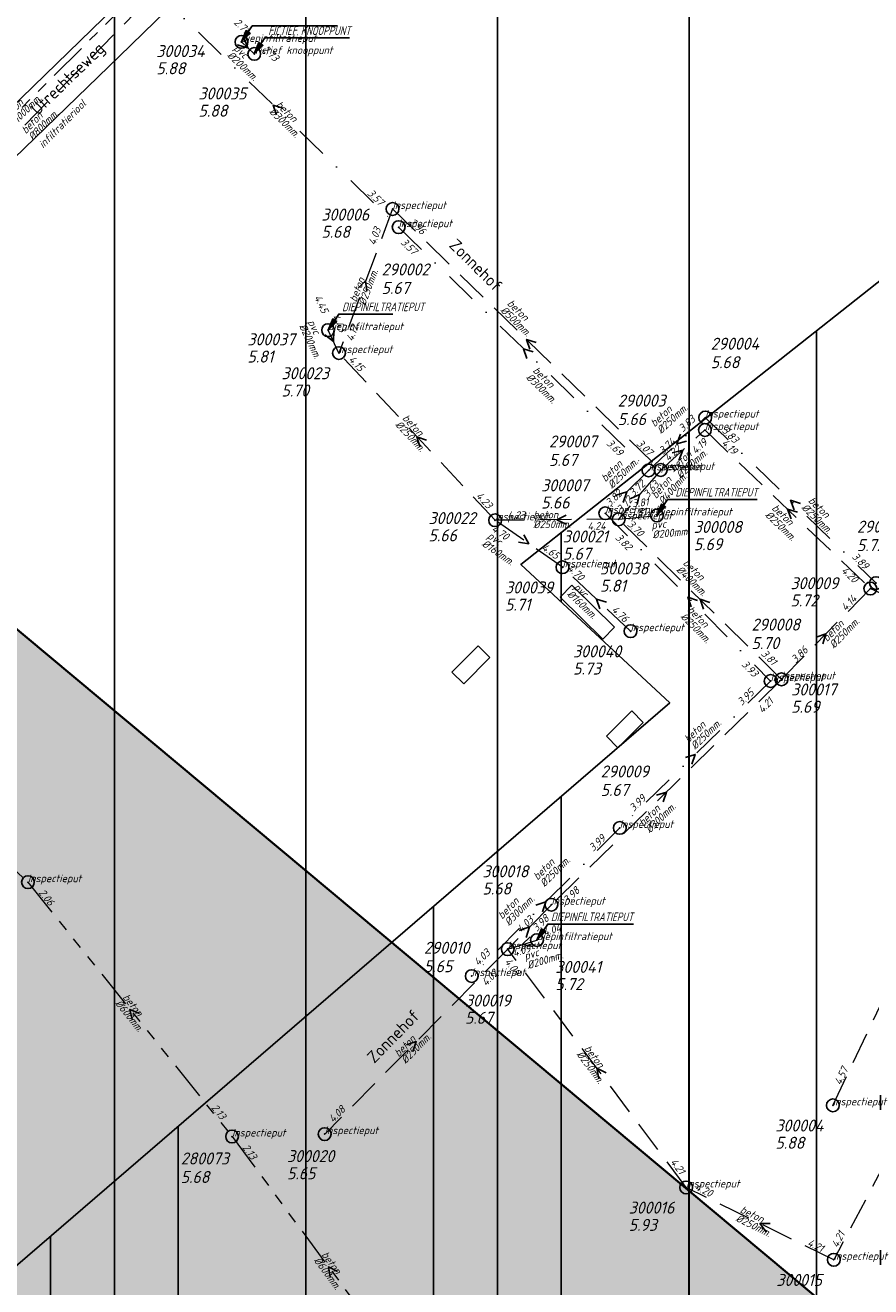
# Model space of a CAD drawing. Extents: x 148869 to 161638, y 453607 to 469810.
# Tile 372 of 656: x 154694 to 154827, y 462526 to 462724. Entities that reach past the tile are written whole.
import ezdxf
from ezdxf.enums import TextEntityAlignment as Align

# ---------------------------------------------------------------- set-up
doc = ezdxf.new("R2010")
doc.units = 0
doc.header["$PDMODE"] = 32
doc.header["$PDSIZE"] = 2
for name, pattern in [('RI-GWA', [18.45, 6, -1.8, 1.75, -1.8, 1.75, -1.8, 1.75, -1.8]), ('RI-HWA', [7.4, 5, -2.4]), ('RI-VWA', [11, 5, -3, 0, -3])]:
    doc.linetypes.add(name, pattern=pattern)
doc.layers.get('0').update_dxf_attribs({"linetype": 'CONTINUOUS'})
doc.layers.get('DEFPOINTS').update_dxf_attribs({"linetype": 'CONTINUOUS'})
for name, color, linetype in [('2021', 41, 'CONTINUOUS'), ('2021 hatch', 41, 'CONTINUOUS'), ('2022', 10, 'CONTINUOUS'), ('2022 hatch', 10, 'CONTINUOUS'), ('2024 hatch', 160, 'CONTINUOUS'), ('B-OI-AANPIJLING', 1, 'CONTINUOUS')]:
    doc.layers.add(name, color=color, linetype=linetype)
for name, color, linetype, lineweight in [('B-OI-RI-BIJZONDERDERHEDEN-T18', 134, 'CONTINUOUS', 18), ('B-OI-RI-GWA-MATERIAAL-T18', 10, 'CONTINUOUS', 18), ('B-OI-RI-GWA-PUTDEKSELHOOGTE-T25', 10, 'CONTINUOUS', 25), ('B-OI-RI-GWA_BOB-T18', 10, 'CONTINUOUS', 18), ('B-OI-RI-GWA_DIAMETER-T18', 10, 'CONTINUOUS', 18), ('B-OI-RI-GWA_PUTNUMMER-T18', 10, 'CONTINUOUS', 18), ('B-OI-RI-GWA_RIOOLPUT-S', 10, 'CONTINUOUS', 25), ('B-OI-RI-GWA_TRANSPORTLEIDING-G', 10, 'RI-GWA', 18), ('B-OI-RI-HWA-BOB-T18', 150, 'CONTINUOUS', 18), ('B-OI-RI-HWA-MATERIAAL-T18', 150, 'CONTINUOUS', 18), ('B-OI-RI-HWA-PUTDEKSELHOOGTE-T25', 150, 'CONTINUOUS', 25), ('B-OI-RI-HWA-PUTNUMMER-T25', 150, 'CONTINUOUS', 25), ('B-OI-RI-HWA_DIAMETER-T18', 150, 'CONTINUOUS', 18), ('B-OI-RI-HWA_IT TRANSPORTLEIDING-G', 134, 'RI-HWA', 18), ('B-OI-RI-HWA_RIOOLPUT-S', 150, 'CONTINUOUS', 25), ('B-OI-RI-HWA_TRANSPORTLEIDING-G', 150, 'RI-HWA', 18), ('B-OI-RI-STRENGTYPE-T18', 31, 'CONTINUOUS', 18), ('B-OI-RI-STROOMRICHTING-S', 252, 'CONTINUOUS', 25), ('B-OI-RI-VWA-BOB-T18', 34, 'CONTINUOUS', 18), ('B-OI-RI-VWA-DIAMETER-T18', 34, 'CONTINUOUS', 18), ('B-OI-RI-VWA-MATERIAAL-T18', 34, 'CONTINUOUS', 18), ('B-OI-RI-VWA_PUTDEKSELHOOGTE-T25', 34, 'CONTINUOUS', 25), ('B-OI-RI-VWA_PUTNUMMER-T25', 34, 'CONTINUOUS', 25), ('B-OI-RI-VWA_RIOOLPUT-S', 34, 'CONTINUOUS', 25), ('B-OI-RI-VWA_TRANSPORTLEIDING-G', 34, 'RI-VWA', 18), ('B-RO-OG-TOPOGRAFIE-T18', 2, 'CONTINUOUS', 18), ('B-RO-VH-VERHARDING_ASFALT-GV', 251, 'CONTINUOUS', 18), ('B-RO-VH-VERHARDING_HALFVERHARDING_GRIND-GV', 251, 'CONTINUOUS', 18), ('N-OI-KG-BEHEERGRENS-G-2021', 221, 'XX-WERKGRENS', 35)]:
    doc.layers.add(name, color=color, linetype=linetype, lineweight=lineweight)
doc.styles.add('NLCS-ISO-M200-T18', font='NLCS-ISO.ttf', dxfattribs={"height": 0.36})
doc.styles.add('NLCS-ISO-M500-T18_CURSIEF', font='NLCS-ISO.ttf', dxfattribs={"oblique": 15, "height": 0.9})
doc.styles.add('NLCS-ISO-M750-T25_CURSIEF', font='NLCS-ISO.ttf', dxfattribs={"oblique": 15, "height": 1.875})
doc.linetypes.add('XX-WERKGRENS', pattern='A,0,[137,NLCS.SHX,S=0.1,R=0,X=-1.1,Y=-1.35],-6', length=6)

# ---------------------------------------------------------------- blocks, each defined once
blk = doc.blocks.new('ACMAP_ANN_TEMPLATE_strengtype')
at = {"color": 0, "linetype": 'ByBlock', "style": 'NLCS-ISO-M500-T18_CURSIEF', "oblique": 15}
blk.add_attdef('type', (-0.78, 3.09), '', height=1.2, dxfattribs=at)
blk = doc.blocks.new('ACMAP_ANN_TEMPLATE_vwa-diam')
at = {"color": 0, "linetype": 'ByBlock', "style": 'NLCS-ISO-M500-T18_CURSIEF', "oblique": 15}
blk.add_attdef('vwa-diam', (0.3, -1.3), '', height=1.2, dxfattribs=at)
blk = doc.blocks.new('ACMAP_ANN_TEMPLATE_vwa-materiaal')
at = {"color": 0, "linetype": 'ByBlock', "style": 'NLCS-ISO-M500-T18_CURSIEF', "oblique": 15}
blk.add_attdef('vwa-mat', (0.3, 0.2), '', height=1.2, dxfattribs=at)
blk = doc.blocks.new('ACMAP_ANN_TEMPLATE_vwa-nap-l')
at = {"color": 0, "linetype": 'ByBlock', "style": 'NLCS-ISO-M500-T18_CURSIEF', "oblique": 15}
blk.add_attdef('vwa-nap-l', (3.3, 0.2), '', height=1.2, dxfattribs=at)
blk = doc.blocks.new('ACMAP_ANN_TEMPLATE_vwa-nap-r')
at = {"color": 0, "linetype": 'ByBlock', "style": 'NLCS-ISO-M500-T18_CURSIEF', "oblique": 15}
blk.add_attdef('vwa-nap-r', (-5.6, 0.2), '', height=1.2, dxfattribs=at)
blk = doc.blocks.new('ACMAP_ANN_TEMPLATE_hwa-diam')
at = {"color": 0, "linetype": 'ByBlock', "style": 'NLCS-ISO-M500-T18_CURSIEF', "oblique": 15}
blk.add_attdef('hwa-diam', (-3.7, -1.3), '', height=1.2, dxfattribs=at)
blk = doc.blocks.new('ACMAP_ANN_TEMPLATE_hwa-materiaal')
at = {"color": 0, "linetype": 'ByBlock', "style": 'NLCS-ISO-M500-T18_CURSIEF', "oblique": 15}
blk.add_attdef('hwa-mat', (-3.7, 0.2), '', height=1.2, dxfattribs=at)
blk = doc.blocks.new('ACMAP_ANN_TEMPLATE_hwa-nap-l')
at = {"color": 0, "linetype": 'ByBlock', "style": 'NLCS-ISO-M500-T18_CURSIEF', "oblique": 15}
blk.add_attdef('hwa-nap-l', (3.3, 0.2), '', height=1.2, dxfattribs=at)
blk = doc.blocks.new('ACMAP_ANN_TEMPLATE_hwa-nap-r')
at = {"color": 0, "linetype": 'ByBlock', "style": 'NLCS-ISO-M500-T18_CURSIEF', "oblique": 15}
blk.add_attdef('hwa-nap-r', (-5.6, 0.2), '', height=1.2, dxfattribs=at)
blk = doc.blocks.new('ACMAP_ANN_TEMPLATE_gwa-diam')
at = {"color": 0, "linetype": 'ByBlock', "style": 'NLCS-ISO-M500-T18_CURSIEF', "oblique": 15}
blk.add_attdef('gwa-diam', (-2.2, -1.3), '', height=1.2, dxfattribs=at)
blk = doc.blocks.new('ACMAP_ANN_TEMPLATE_gwa-materiaal')
at = {"color": 0, "linetype": 'ByBlock', "style": 'NLCS-ISO-M500-T18_CURSIEF', "oblique": 15}
blk.add_attdef('gwa-mat', (-2.2, 0.2), '', height=1.2, dxfattribs=at)
blk = doc.blocks.new('ACMAP_ANN_TEMPLATE_gwa-nap-l')
at = {"color": 0, "linetype": 'ByBlock', "style": 'NLCS-ISO-M500-T18_CURSIEF', "oblique": 15}
blk.add_attdef('gwa-nap-l', (2.3, 0.2), '', height=1.2, dxfattribs=at)
blk = doc.blocks.new('ACMAP_ANN_TEMPLATE_gwa-nap-r')
at = {"color": 0, "linetype": 'ByBlock', "style": 'NLCS-ISO-M500-T18_CURSIEF', "oblique": 15}
blk.add_attdef('gwa-nap-r', (-5.6, 0.2), '', height=1.2, dxfattribs=at)
blk = doc.blocks.new('ACMAP_ANN_TEMPLATE_hwa-puth')
at = {"color": 0, "linetype": 'ByBlock', "style": 'NLCS-ISO-M750-T25_CURSIEF', "oblique": 15}
blk.add_attdef('hwa-puth', (-9, -6.8), '', height=1.88, dxfattribs=at)
blk = doc.blocks.new('ACMAP_ANN_TEMPLATE_hwa-putnr')
at = {"color": 0, "linetype": 'ByBlock', "style": 'NLCS-ISO-M750-T25_CURSIEF', "oblique": 15}
blk.add_attdef('hwa-putnr', (-9, -4.1), '', height=1.88, dxfattribs=at)
blk = doc.blocks.new('ACMAP_ANN_TEMPLATE_type knoop')
at = {"layer": 'DEFPOINTS', "style": 'NLCS-ISO-M500-T18_CURSIEF', "oblique": 15}
blk.add_attdef('type_knoop', (0, 0), '', height=1.2, dxfattribs=at)
blk = doc.blocks.new('ACMAP_ANN_TEMPLATE_gwa-puth')
at = {"color": 0, "linetype": 'ByBlock', "style": 'NLCS-ISO-M750-T25_CURSIEF', "oblique": 15}
blk.add_attdef('gwa-puth', (3, -5), '', height=1.88, dxfattribs=at)
blk = doc.blocks.new('ACMAP_ANN_TEMPLATE_gwa-putnr')
at = {"color": 0, "linetype": 'ByBlock', "style": 'NLCS-ISO-M750-T25_CURSIEF', "oblique": 15}
blk.add_attdef('gwa-putnr', (3, -2.1), '', height=1.88, dxfattribs=at)
blk = doc.blocks.new('ACMAP_ANN_TEMPLATE_vwa-puth')
at = {"color": 0, "linetype": 'ByBlock', "style": 'NLCS-ISO-M750-T25_CURSIEF', "oblique": 15}
blk.add_attdef('vwa-puth', (-3, 5), '', height=1.88, dxfattribs=at)
blk = doc.blocks.new('ACMAP_ANN_TEMPLATE_vwa-putnr')
at = {"color": 0, "linetype": 'ByBlock', "style": 'NLCS-ISO-M750-T25_CURSIEF', "oblique": 15}
blk.add_attdef('vaw-putnr', (-3, 7.9), '', height=1.88, dxfattribs=at)

msp = doc.modelspace()

# ---------------------------------------------------------------- hatches: boundary and pattern name
at = {"layer": '2021 hatch', "transparency": 33554636}
h = msp.add_hatch(color=256, dxfattribs=at)
h.dxf.hatch_style = 1
h.paths.add_polyline_path([(153826.57, 462066.25), (153947.46, 462191.01), (154055.28, 462277.11), (154084.55, 462323.51), (154239.31, 462326.82), (154306.49, 462353.82), (154388.2, 462469.94), (154437.2, 462500.14), (154551.66, 462589.48), (154652.94, 462620.29), (154689.97, 462631.74), (154910.27, 462447.69), (154936.89, 462395.54), (154956.69, 462367.04), (154981.01, 462341.27), (155014.96, 462312.37), (155089.08, 462252), (155130.97, 462169.29), (155163.94, 462056.17), (155148.2, 461966.87), (155196.02, 461912.58), (155217.82, 461862.57), (155303.92, 461822.34), (155485.37, 461548.33), (155521.4, 461502.48), (155581.82, 461452.82), (155601.14, 461355.07), (155613.01, 461296.61), (155560.2, 461155.81), (155085.91, 460999.21), (155039.1, 460983.21), (155010.86, 460976.06), (154725.47, 460991.08), (154655.4, 460953.15), (154605.07, 460869.27), (154486.06, 460830.39), (154402.82, 460843.98), (154171.11, 460596.17), (154145.15, 460533.59), (154069.54, 460287.95), (153971.58, 460462.91), (153513.93, 460549.99), (153569.41, 460682.03), (152881.49, 461034.8), (152904.11, 461239.2), (152951.54, 461324.49), (152972.83, 461377.93), (153021.69, 461437.41), (153109.43, 461452.97), (153391.54, 461591.62), (153665.34, 461928.76), (153805.21, 461951.08)])
at = {"layer": '2022 hatch'}
h = msp.add_hatch(dxfattribs=at)
h.set_pattern_fill('ANSI31', color=256, scale=19.992, angle=45)
h.set_pattern_definition([(90, (0, 0), (-19.992, 0), [])])
h.paths.add_polyline_path([(155957.39, 462199.72), (155824.6, 462339.47), (155809.4, 462364.77), (155712.06, 462492.35), (155741.32, 462534.94), (155724.45, 462653.5), (155647.56, 462844.84), (155571.03, 462835.78), (155539.5, 462940.93), (155214.41, 462860.04), (154975.03, 462800.21), (154771.75, 462639.51), (154795.06, 462617.84), (154687.68, 462525.32), (154739.27, 462359.61), (154777.22, 462294.15), (154815.26, 462238.26), (154900.32, 462169.47), (154928.55, 462144.03), (154992.39, 461993.67), (155064.08, 461959.84), (155069.75, 461944.78), (155080.62, 461929.02), (155099.54, 461841.43), (155124.54, 461788.65), (155176.21, 461747.53), (155253.1, 461670.14), (155301.18, 461625.42), (155386.96, 461536.3), (155426.74, 461562.76), (155670.4, 461472.54), (155778.97, 461514.91), (155823.82, 461578.91), (155914.94, 461739.53), (155884.36, 461781.4), (155900.67, 461812.33), (155940.19, 461941.25), (155946.89, 461971.72), (155993.5, 462030.18), (155993.12, 462149.22)])
at = {"layer": '2024 hatch'}
h = msp.add_hatch(dxfattribs=at)
h.set_pattern_fill('ANSI31', color=256, scale=29.988, angle=45)
h.set_pattern_definition([(90, (0, 0), (-29.988, 0), [])])
h.paths.add_polyline_path([(154015.87, 462797.75), (154202.83, 462955.78), (154346.68, 463068.63), (154364.41, 463095.54), (154437.88, 463175.34), (154670.41, 463542.86), (154884.23, 463104.81), (154897.76, 462951.83), (154919.68, 462915.44), (155046.11, 462824.08), (155229.96, 462587.13), (155017.76, 462489.93), (155010.79, 462460.83), (155012.88, 462401.81), (154940.81, 462281.73), (154859.54, 462032.79), (154595.7, 462297.96), (154437.04, 462442.85), (154370.63, 462559.79), (154344.3, 462564.56), (154270.99, 462634.18), (154248.56, 462638.72)])

# ---------------------------------------------------------------- linework, layer by layer
at = {"layer": '2021', "flags": 128}
msp.add_lwpolyline([(154689.97, 462631.74), (154910.27, 462447.69), (154936.89, 462395.54), (154956.69, 462367.04), (154981.01, 462341.27), (155014.96, 462312.37), (155089.08, 462252), (155130.97, 462169.29), (155163.94, 462056.17), (155148.2, 461966.87), (155196.02, 461912.58), (155217.82, 461862.57), (155303.92, 461822.34), (155485.37, 461548.33), (155521.4, 461502.48), (155581.82, 461452.82), (155601.14, 461355.07), (155613.01, 461296.61)], dxfattribs=at)
at = {"layer": '2022', "flags": 128}
msp.add_lwpolyline([(154900.32, 462169.47), (154815.26, 462238.26), (154777.22, 462294.15), (154739.27, 462359.61), (154687.68, 462525.32), (154795.06, 462617.84), (154771.75, 462639.51), (154975.03, 462800.21), (155214.41, 462860.04), (155539.5, 462940.93), (155571.03, 462835.78), (155647.56, 462844.84), (155724.45, 462653.5), (155741.32, 462534.94), (155712.06, 462492.35), (155809.4, 462364.77), (155824.6, 462339.47), (155957.39, 462199.72)], dxfattribs=at)
at = {"layer": 'B-OI-AANPIJLING', "color": 251, "flags": 128}
for points in [[(154728.01, 462721.35), (154729.37, 462722.69), (154728.74, 462723.12), (154728.01, 462721.35), (154728.84, 462723.05), (154728.95, 462722.98), (154728.01, 462721.35), (154729.16, 462722.84), (154729.27, 462722.76), (154728.01, 462721.35), (154729.69, 462723.86), (154743.03, 462723.86)], [(154730.01, 462719.46), (154731.37, 462720.8), (154730.74, 462721.23), (154730.01, 462719.46), (154730.84, 462721.16), (154730.95, 462721.09), (154730.01, 462719.46), (154731.16, 462720.95), (154731.27, 462720.87), (154730.01, 462719.46), (154731.69, 462721.97), (154744.94, 462721.97)], [(154741.57, 462676.2), (154742.93, 462677.54), (154742.3, 462677.97), (154741.57, 462676.2), (154742.4, 462677.9), (154742.51, 462677.83), (154741.57, 462676.2), (154742.72, 462677.69), (154742.83, 462677.61), (154741.57, 462676.2), (154743.25, 462678.71), (154751.72, 462678.71)], [(154793.05, 462647.18), (154794.41, 462648.52), (154793.78, 462648.95), (154793.05, 462647.18), (154793.88, 462648.88), (154793.99, 462648.81), (154793.05, 462647.18), (154794.2, 462648.67), (154794.31, 462648.59), (154793.05, 462647.18), (154794.73, 462649.69), (154808.76, 462649.69)], [(154774.27, 462580.68), (154775.63, 462582.02), (154775, 462582.45), (154774.27, 462580.68), (154775.1, 462582.38), (154775.21, 462582.31), (154774.27, 462580.68), (154775.42, 462582.17), (154775.53, 462582.09), (154774.27, 462580.68), (154775.95, 462583.19), (154789.36, 462583.19)]]:
    msp.add_lwpolyline(points, dxfattribs=at)
at = {"layer": 'B-OI-RI-GWA_RIOOLPUT-S', "color": 251}
for p in [(154694.57, 462589.75), (154726.54, 462549.92)]:
    msp.add_point(p, dxfattribs=at)
at = {"layer": 'B-OI-RI-GWA_TRANSPORTLEIDING-G', "color": 251}
for p, q in [((154672.5, 462690.1), (154713.3, 462730.6)), ((154657.15, 462624.65), (154694.57, 462589.75)), ((154694.57, 462589.75), (154726.54, 462549.92)), ((154726.54, 462549.92), (154756.7, 462509.1))]:
    msp.add_line(p, q, dxfattribs=at)
at = {"layer": 'B-OI-RI-HWA_IT TRANSPORTLEIDING-G', "color": 251}
msp.add_line((154678.5, 462692.5), (154715.8, 462730.4), dxfattribs=at)
at = {"layer": 'B-OI-RI-HWA_RIOOLPUT-S', "color": 251}
for p in [(154728.01, 462721.35), (154730.01, 462719.46), (154751.66, 462695.18), (154741.57, 462676.2), (154743.27, 462672.61), (154800.57, 462660.57), (154793.64, 462654.3), (154767.72, 462646.43), (154787.06, 462646.58), (154793.05, 462647.18), (154778.27, 462639.07), (154826.47, 462635.74), (154788.92, 462629.06), (154812.56, 462621.51), (154776.53, 462586.22), (154769.7, 462579.26), (154774.27, 462580.68), (154820.6, 462554.8), (154741.04, 462550.29), (154797.63, 462541.94), (154820.75, 462530.61)]:
    msp.add_point(p, dxfattribs=at)
at = {"layer": 'B-OI-RI-HWA_TRANSPORTLEIDING-G', "color": 251}
for p, q in [((154728.01, 462721.35), (154730.01, 462719.46)), ((154751.66, 462695.18), (154743.27, 462672.61)), ((154751.66, 462695.18), (154793.64, 462654.3)), ((154743.27, 462672.61), (154741.57, 462676.2)), ((154767.72, 462646.43), (154743.27, 462672.61)), ((154793.64, 462654.3), (154800.57, 462660.57)), ((154800.57, 462660.57), (154826.47, 462635.74)), ((154793.64, 462654.3), (154787.06, 462646.58)), ((154787.06, 462646.58), (154767.72, 462646.43)), ((154778.27, 462639.07), (154767.72, 462646.43)), ((154787.06, 462646.58), (154793.05, 462647.18)), ((154812.56, 462621.51), (154787.06, 462646.58)), ((154788.92, 462629.06), (154778.27, 462639.07)), ((154826.47, 462635.74), (154812.56, 462621.51)), ((154826.47, 462635.74), (154845.63, 462626.89)), ((154812.56, 462621.51), (154776.53, 462586.22)), ((154820.6, 462554.8), (154841.41, 462598.64)), ((154776.53, 462586.22), (154769.7, 462579.26)), ((154769.7, 462579.26), (154774.27, 462580.68)), ((154769.7, 462579.26), (154741.04, 462550.29)), ((154797.63, 462541.94), (154769.7, 462579.26)), ((154839.49, 462566.15), (154820.75, 462530.61)), ((154820.75, 462530.61), (154797.63, 462541.94))]:
    msp.add_line(p, q, dxfattribs=at)
at = {"layer": 'B-OI-RI-STROOMRICHTING-S', "color": 251}
for points in [[(154728.4, 462722.04), (154729.01, 462720.41), (154727.33, 462720.91)], [(154734.48, 462710.98), (154732.95, 462711.46), (154733.48, 462709.94)], [(154746.29, 462682.8), (154747.45, 462683.9), (154747.64, 462682.29)], [(154742.45, 462676.15), (154742.42, 462674.41), (154741.05, 462675.48)], [(154773.7, 462672.8), (154772.17, 462673.29), (154772.7, 462671.76)], [(154774.17, 462674.25), (154772.64, 462674.74), (154773.17, 462673.22)], [(154756.99, 462658.96), (154755.48, 462659.52), (154755.95, 462657.98)], [(154796.73, 462659.89), (154796.17, 462658.38), (154797.71, 462658.84)], [(154795.42, 462656.97), (154797.11, 462657.43), (154796.46, 462655.81)], [(154786.68, 462650.34), (154788.35, 462650.89), (154787.79, 462649.23)], [(154788.86, 462649.81), (154790.35, 462650.44), (154789.95, 462648.88)], [(154815.52, 462649.07), (154813.98, 462649.56), (154814.52, 462648.04)], [(154778.82, 462647.24), (154777.39, 462646.51), (154778.83, 462645.8)], [(154815.05, 462647.68), (154813.52, 462648.16), (154814.05, 462646.64)], [(154772.23, 462644.16), (154772.98, 462642.75), (154771.39, 462642.98)], [(154785.14, 462633.6), (154783.6, 462634.07), (154784.14, 462632.55)], [(154799.42, 462633.87), (154797.9, 462634.39), (154798.4, 462632.86)], [(154801.33, 462633.55), (154799.8, 462634.05), (154800.33, 462632.52)], [(154817.98, 462628.1), (154819.52, 462628.63), (154819.02, 462627.09)], [(154797.52, 462609.26), (154799.05, 462609.75), (154798.52, 462608.23)], [(154793.01, 462603.37), (154794.54, 462603.86), (154794.02, 462602.34)], [(154774.11, 462586.13), (154775.64, 462586.65), (154775.14, 462585.12)], [(154771.46, 462582.17), (154773.11, 462582.74), (154772.58, 462581.08)], [(154773.23, 462581.18), (154771.98, 462579.97), (154773.7, 462579.69)], [(154712.02, 462569.16), (154710.55, 462569.83), (154710.89, 462568.26)], [(154753.85, 462564.26), (154755.36, 462564.78), (154754.86, 462563.24)], [(154785.1, 462559.88), (154783.67, 462560.6), (154783.95, 462559.02)], [(154810.8, 462536.29), (154809.18, 462536.28), (154810.17, 462534.99)], [(154743.05, 462528.78), (154741.61, 462529.51), (154741.89, 462527.92)]]:
    msp.add_lwpolyline(points, dxfattribs=at)
at = {"layer": 'B-OI-RI-VWA_RIOOLPUT-S'}
for p in [(154752.61, 462692.33), (154800.61, 462662.52), (154791.74, 462654.24), (154784.96, 462647.53), (154827.36, 462636.59), (154810.86, 462621.25), (154787.24, 462598.25), (154764.06, 462575.04)]:
    msp.add_point(p, dxfattribs=at)
at = {"layer": 'B-OI-RI-VWA_TRANSPORTLEIDING-G', "color": 251}
for p, q in [((154713.3, 462730.6), (154752.61, 462692.33)), ((154752.61, 462692.33), (154791.74, 462654.24)), ((154791.74, 462654.24), (154800.61, 462662.52)), ((154800.61, 462662.52), (154827.36, 462636.59)), ((154791.74, 462654.24), (154784.96, 462647.53)), ((154784.96, 462647.53), (154810.86, 462621.25)), ((154810.86, 462621.25), (154787.24, 462598.25)), ((154787.24, 462598.25), (154764.06, 462575.04))]:
    msp.add_line(p, q, dxfattribs=at)
at = {"layer": 'B-RO-VH-VERHARDING_ASFALT-GV', "flags": 128}
msp.add_lwpolyline([(154736.68, 462754.41), (154718.33, 462736.62), (154714, 462732.41), (154712.31, 462730.77), (154711.51, 462730.01), (154708.23, 462726.84), (154644, 462664.48), (154640.92, 462661.82), (154645.11, 462657.32), (154649.85, 462661.85), (154659.36, 462671.18), (154708.84, 462719.05), (154714.52, 462724.55), (154721.76, 462731.57), (154741.26, 462750.48)], dxfattribs=at)
at = {"layer": 'B-RO-VH-VERHARDING_HALFVERHARDING_GRIND-GV', "flags": 128}
for points in [[(154786.4, 462629.69), (154779.71, 462636.27), (154777.88, 462634.41), (154784.57, 462627.83)], [(154765.04, 462626.78), (154760.95, 462622.65), (154762.82, 462620.81), (154766.9, 462624.94)], [(154786.95, 462610.8), (154790.92, 462614.78), (154789.11, 462616.59), (154785.14, 462612.6)]]:
    msp.add_lwpolyline(points, close=True, dxfattribs=at)
at = {"layer": 'N-OI-KG-BEHEERGRENS-G-2021', "flags": 128}
msp.add_lwpolyline([(153826.57, 462066.25), (153947.46, 462191.01), (154055.28, 462277.11), (154084.55, 462323.51), (154239.31, 462326.82), (154306.49, 462353.82), (154388.2, 462469.94), (154437.2, 462500.14), (154551.66, 462589.48), (154652.94, 462620.29), (154689.97, 462631.74), (154910.27, 462447.69), (154936.89, 462395.54), (154956.69, 462367.04), (154981.01, 462341.27), (155014.96, 462312.37), (155089.08, 462252), (155130.97, 462169.29), (155163.94, 462056.17), (155148.2, 461966.87), (155196.02, 461912.58), (155217.82, 461862.57), (155303.92, 461822.34), (155485.37, 461548.33), (155521.4, 461502.48), (155581.82, 461452.82), (155601.14, 461355.07), (155613.01, 461296.61), (155560.2, 461155.81), (155085.91, 460999.21), (155039.1, 460983.21), (155010.86, 460976.06), (154725.47, 460991.08), (154655.4, 460953.15), (154605.07, 460869.27), (154486.06, 460830.39), (154402.82, 460843.98), (154171.11, 460596.17), (154145.15, 460533.59), (154069.54, 460287.95), (153971.58, 460462.91), (153513.93, 460549.99), (153569.41, 460682.03), (152881.49, 461034.8), (152904.11, 461239.2), (152951.54, 461324.49), (152972.83, 461377.93), (153021.69, 461437.41), (153109.43, 461452.97), (153391.54, 461591.62), (153665.34, 461928.76), (153805.21, 461951.08)], close=True, dxfattribs=at)

# ---------------------------------------------------------------- block references
at = {"layer": 'B-OI-RI-GWA-MATERIAAL-T18', "color": 251}
for p, rotation in [((154692.9, 462710.35), 44.78857741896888), ((154710.55, 462569.84), 308.7526643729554), ((154741.62, 462529.51), 306.4589718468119)]:
    msp.add_blockref('ACMAP_ANN_TEMPLATE_gwa-materiaal', p, dxfattribs=dict(at, rotation=rotation)).add_auto_attribs({'gwa-mat': 'beton'})
at = {"layer": 'B-OI-RI-GWA-PUTDEKSELHOOGTE-T25', "color": 251}
msp.add_blockref('ACMAP_ANN_TEMPLATE_gwa-puth', (154715.49, 462547.64), dxfattribs=at).add_auto_attribs({'gwa-puth': '5.68'})
at = {"layer": 'B-OI-RI-GWA_BOB-T18', "color": 251}
for name, p, rotation, values in [('ACMAP_ANN_TEMPLATE_gwa-nap-l', (154694.57, 462589.75), 308.7526643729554, {'gwa-nap-l': '2.06'}), ('ACMAP_ANN_TEMPLATE_gwa-nap-r', (154726.54, 462549.92), 308.7526643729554, {'gwa-nap-r': '2.13'}), ('ACMAP_ANN_TEMPLATE_gwa-nap-l', (154726.54, 462549.92), 306.4589718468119, {'gwa-nap-l': '2.13'})]:
    msp.add_blockref(name, p, dxfattribs=dict(at, rotation=rotation)).add_auto_attribs(values)
at = {"layer": 'B-OI-RI-GWA_DIAMETER-T18', "color": 251}
for p, rotation, values in [((154692.9, 462710.35), 44.78857741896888, {'gwa-diam': '%%c1000mm.'}), ((154710.55, 462569.84), 308.7526643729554, {'gwa-diam': '%%c600mm.'}), ((154741.62, 462529.51), 306.4589718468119, {'gwa-diam': '%%c600mm.'})]:
    msp.add_blockref('ACMAP_ANN_TEMPLATE_gwa-diam', p, dxfattribs=dict(at, rotation=rotation)).add_auto_attribs(values)
at = {"layer": 'B-OI-RI-GWA_PUTNUMMER-T18', "color": 251}
msp.add_blockref('ACMAP_ANN_TEMPLATE_gwa-putnr', (154715.49, 462547.64), dxfattribs=at).add_auto_attribs({'gwa-putnr': '280073'})
at = {"layer": 'B-OI-RI-HWA-BOB-T18', "color": 251}
for name, p, rotation, values in [('ACMAP_ANN_TEMPLATE_hwa-nap-r', (154730.64, 462720.29), 316.6197574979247, {'hwa-nap-r': '2.71'}), ('ACMAP_ANN_TEMPLATE_hwa-nap-l', (154728.64, 462722.18), 316.6197574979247, {'hwa-nap-l': '2.73'}), ('ACMAP_ANN_TEMPLATE_hwa-nap-l', (154751.66, 462695.18), 315.7605799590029, {'hwa-nap-l': '2.96'}), ('ACMAP_ANN_TEMPLATE_hwa-nap-l', (154747.97, 462686.23), 69.60826925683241, {'hwa-nap-l': '4.03'}), ('ACMAP_ANN_TEMPLATE_hwa-nap-r', (154741.57, 462676.2), 295.3393149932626, {'hwa-nap-r': '4.45'}), ('ACMAP_ANN_TEMPLATE_hwa-nap-l', (154740.56, 462681.25), 295.3393149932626, {'hwa-nap-l': '4.43'}), ('ACMAP_ANN_TEMPLATE_hwa-nap-r', (154747.6, 462679.52), 69.60826925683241, {'hwa-nap-r': '4.12'}), ('ACMAP_ANN_TEMPLATE_hwa-nap-r', (154748.37, 462667.3), 313.0429952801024, {'hwa-nap-r': '4.15'}), ('ACMAP_ANN_TEMPLATE_hwa-nap-r', (154803.39, 462660.3), 42.13759477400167, {'hwa-nap-r': '4.19'}), ('ACMAP_ANN_TEMPLATE_hwa-nap-r', (154793.64, 462654.3), 315.7605799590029, {'hwa-nap-r': '3.07'}), ('ACMAP_ANN_TEMPLATE_hwa-nap-l', (154792.53, 462653.2), 42.13759477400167, {'hwa-nap-l': '4.22'}), ('ACMAP_ANN_TEMPLATE_hwa-nap-l', (154800.57, 462660.57), 316.2083066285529, {'hwa-nap-l': '4.19'}), ('ACMAP_ANN_TEMPLATE_hwa-nap-l', (154789.7, 462647.19), 49.55799603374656, {'hwa-nap-l': '3.63'}), ('ACMAP_ANN_TEMPLATE_hwa-nap-l', (154762.24, 462652.45), 313.0429952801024, {'hwa-nap-l': '4.23'}), ('ACMAP_ANN_TEMPLATE_hwa-nap-r', (154791.33, 462651.6), 49.55799603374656, {'hwa-nap-r': '3.72'}), ('ACMAP_ANN_TEMPLATE_hwa-nap-r', (154794.82, 462648.82), 5.720063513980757, {'hwa-nap-r': '3.81'}), ('ACMAP_ANN_TEMPLATE_hwa-nap-r', (154775.23, 462646.46), 0.4443740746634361, {'hwa-nap-r': '4.23'}), ('ACMAP_ANN_TEMPLATE_hwa-nap-l', (154785.6, 462646.42), 5.720063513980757, {'hwa-nap-l': '3.81'}), ('ACMAP_ANN_TEMPLATE_hwa-nap-r', (154771.54, 462641.47), 325.0992034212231, {'hwa-nap-r': '4.70'}), ('ACMAP_ANN_TEMPLATE_hwa-nap-l', (154778.89, 462644.7), 0.4443740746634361, {'hwa-nap-l': '4.24'}), ('ACMAP_ANN_TEMPLATE_hwa-nap-r', (154792.19, 462641.63), 315.4871779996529, {'hwa-nap-r': '3.70'}), ('ACMAP_ANN_TEMPLATE_hwa-nap-l', (154772.08, 462643.62), 325.0992034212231, {'hwa-nap-l': '4.65'}), ('ACMAP_ANN_TEMPLATE_hwa-nap-r', (154782.89, 462634.8), 316.7743260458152, {'hwa-nap-r': '4.70'}), ('ACMAP_ANN_TEMPLATE_hwa-nap-r', (154825.74, 462634.42), 316.2083066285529, {'hwa-nap-r': '4.20'}), ('ACMAP_ANN_TEMPLATE_hwa-nap-l', (154820.44, 462629.62), 45.65152306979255, {'hwa-nap-l': '4.14'}), ('ACMAP_ANN_TEMPLATE_hwa-nap-l', (154783.32, 462634.41), 316.7743260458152, {'hwa-nap-l': '4.76'}), ('ACMAP_ANN_TEMPLATE_hwa-nap-l', (154806.77, 462627.61), 315.4871779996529, {'hwa-nap-l': '3.81'}), ('ACMAP_ANN_TEMPLATE_hwa-nap-l', (154812.56, 462621.51), 44.40553343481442, {'hwa-nap-l': '3.86'}), ('ACMAP_ANN_TEMPLATE_hwa-nap-r', (154813.64, 462619.98), 45.65152306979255, {'hwa-nap-r': '4.21'}), ('ACMAP_ANN_TEMPLATE_hwa-nap-l', (154776.91, 462583.77), 45.54011825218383, {'hwa-nap-l': '3.98'}), ('ACMAP_ANN_TEMPLATE_hwa-nap-l', (154769.7, 462579.26), 45.30819920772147, {'hwa-nap-l': '4.03'}), ('ACMAP_ANN_TEMPLATE_hwa-nap-r', (154778.38, 462585.69), 44.40553343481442, {'hwa-nap-r': '3.98'}), ('ACMAP_ANN_TEMPLATE_hwa-nap-l', (154772.35, 462580.1), 17.26117441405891, {'hwa-nap-l': '4.04'}), ('ACMAP_ANN_TEMPLATE_hwa-nap-r', (154776.1, 462579.52), 17.26117441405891, {'hwa-nap-r': '4.09'}), ('ACMAP_ANN_TEMPLATE_hwa-nap-r', (154770.38, 462577.23), 45.54011825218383, {'hwa-nap-r': '4.02'}), ('ACMAP_ANN_TEMPLATE_hwa-nap-r', (154772.35, 462572.68), 306.8108982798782, {'hwa-nap-r': '4.09'}), ('ACMAP_ANN_TEMPLATE_hwa-nap-l', (154820.6, 462554.8), 64.60721245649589, {'hwa-nap-l': '4.57'}), ('ACMAP_ANN_TEMPLATE_hwa-nap-r', (154746.45, 462555.84), 45.30819920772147, {'hwa-nap-r': '4.08'}), ('ACMAP_ANN_TEMPLATE_hwa-nap-l', (154792.94, 462548.44), 306.8108982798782, {'hwa-nap-l': '4.21'}), ('ACMAP_ANN_TEMPLATE_hwa-nap-r', (154803.85, 462538.98), 333.8927479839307, {'hwa-nap-r': '4.20'}), ('ACMAP_ANN_TEMPLATE_hwa-nap-r', (154824.13, 462537.26), 62.19762381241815, {'hwa-nap-r': '4.21'}), ('ACMAP_ANN_TEMPLATE_hwa-nap-l', (154813.44, 462534.17), 333.8927479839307, {'hwa-nap-l': '4.21'})]:
    msp.add_blockref(name, p, dxfattribs=dict(at, rotation=rotation)).add_auto_attribs(values)
at = {"layer": 'B-OI-RI-HWA-MATERIAAL-T18', "color": 251}
for p, rotation, values in [((154729.26, 462717.54), 316.6197574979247, {'hwa-mat': 'pvc'}), ((154696.99, 462709.35), 45.45713747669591, {'hwa-mat': 'beton'}), ((154747.46, 462683.9), 69.60826925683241, {'hwa-mat': 'beton'}), ((154772.02, 462677.56), 315.7605799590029, {'hwa-mat': 'beton'}), ((154739.75, 462674.07), 295.3393149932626, {'hwa-mat': 'pvc'}), ((154755.49, 462659.52), 313.0429952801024, {'hwa-mat': 'beton'}), ((154798.59, 462656.31), 42.13759477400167, {'hwa-mat': 'beton'}), ((154795.48, 462652.4), 49.55799603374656, {'hwa-mat': 'beton'}), ((154777.39, 462646.51), 0.4443740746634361, {'hwa-mat': 'beton'}), ((154813.48, 462645.52), 316.2083066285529, {'hwa-mat': 'beton'}), ((154795.95, 462645.23), 5.720063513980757, {'hwa-mat': 'pvc'}), ((154769.32, 462641.46), 325.0992034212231, {'hwa-mat': 'pvc'}), ((154799.55, 462636.91), 315.4871779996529, {'hwa-mat': 'beton'}), ((154782.48, 462633.15), 316.7743260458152, {'hwa-mat': 'pvc'}), ((154822.42, 462629.82), 45.65152306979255, {'hwa-mat': 'beton'}), ((154793.67, 462600.86), 44.40553343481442, {'hwa-mat': 'beton'}), ((154771.56, 462586.37), 45.54011825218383, {'hwa-mat': 'beton'}), ((154776.07, 462578.46), 17.26117441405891, {'hwa-mat': 'pvc'}), ((154755.37, 462564.78), 45.30819920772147, {'hwa-mat': 'beton'}), ((154783.67, 462560.6), 306.8108982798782, {'hwa-mat': 'beton'}), ((154809.19, 462536.28), 333.8927479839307, {'hwa-mat': 'beton'})]:
    msp.add_blockref('ACMAP_ANN_TEMPLATE_hwa-materiaal', p, dxfattribs=dict(at, rotation=rotation)).add_auto_attribs(values)
at = {"layer": 'B-OI-RI-HWA-PUTDEKSELHOOGTE-T25', "color": 251}
for p, values in [((154723.67, 462723.07), {'hwa-puth': '5.88'}), ((154730.27, 462716.43), {'hwa-puth': '5.88'}), ((154749.51, 462697.46), {'hwa-puth': '5.68'}), ((154737.93, 462677.92), {'hwa-puth': '5.81'}), ((154743.27, 462672.61), {'hwa-puth': '5.70'}), ((154783.92, 462655.06), {'hwa-puth': '5.66'}), ((154766.29, 462649.93), {'hwa-puth': '5.66'}), ((154807.82, 462648.54), {'hwa-puth': '5.69'}), ((154787.32, 462647.05), {'hwa-puth': '5.67'}), ((154793.14, 462642.04), {'hwa-puth': '5.81'}), ((154778.27, 462639.07), {'hwa-puth': '5.71'}), ((154822.96, 462639.73), {'hwa-puth': '5.72'}), ((154788.92, 462629.06), {'hwa-puth': '5.73'}), ((154823.07, 462623.09), {'hwa-puth': '5.69'}), ((154774.73, 462594.61), {'hwa-puth': '5.68'}), ((154786.14, 462579.64), {'hwa-puth': '5.72'}), ((154771.99, 462574.37), {'hwa-puth': '5.67'}), ((154820.6, 462554.8), {'hwa-puth': '5.88'}), ((154744.14, 462550.02), {'hwa-puth': '5.65'}), ((154797.63, 462541.94), {'hwa-puth': '5.93'})]:
    msp.add_blockref('ACMAP_ANN_TEMPLATE_hwa-puth', p, dxfattribs=at).add_auto_attribs(values)
at = {"layer": 'B-OI-RI-HWA-PUTNUMMER-T25', "color": 251}
for p, values in [((154723.67, 462723.07), {'hwa-putnr': '300034'}), ((154730.27, 462716.43), {'hwa-putnr': '300035'}), ((154749.51, 462697.46), {'hwa-putnr': '300006'}), ((154737.93, 462677.92), {'hwa-putnr': '300037'}), ((154743.27, 462672.61), {'hwa-putnr': '300023'}), ((154783.92, 462655.06), {'hwa-putnr': '300007'}), ((154766.29, 462649.93), {'hwa-putnr': '300022'}), ((154807.82, 462648.54), {'hwa-putnr': '300008'}), ((154787.32, 462647.05), {'hwa-putnr': '300021'}), ((154793.14, 462642.04), {'hwa-putnr': '300038'}), ((154822.96, 462639.73), {'hwa-putnr': '300009'}), ((154778.27, 462639.07), {'hwa-putnr': '300039'}), ((154788.92, 462629.06), {'hwa-putnr': '300040'}), ((154823.07, 462623.09), {'hwa-putnr': '300017'}), ((154774.73, 462594.61), {'hwa-putnr': '300018'}), ((154786.14, 462579.64), {'hwa-putnr': '300041'}), ((154771.99, 462574.37), {'hwa-putnr': '300019'}), ((154820.6, 462554.8), {'hwa-putnr': '300004'}), ((154744.14, 462550.02), {'hwa-putnr': '300020'}), ((154797.63, 462541.94), {'hwa-putnr': '300016'}), ((154820.75, 462530.61), {'hwa-putnr': '300015'})]:
    msp.add_blockref('ACMAP_ANN_TEMPLATE_hwa-putnr', p, dxfattribs=at).add_auto_attribs(values)
at = {"layer": 'B-OI-RI-HWA_DIAMETER-T18', "color": 251}
for p, rotation, values in [((154729.26, 462717.54), 316.6197574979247, {'hwa-diam': '%%c200mm.'}), ((154696.99, 462709.35), 45.45713747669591, {'hwa-diam': '%%c800mm.'}), ((154747.46, 462683.9), 69.60826925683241, {'hwa-diam': '%%c250mm.'}), ((154772.02, 462677.56), 315.7605799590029, {'hwa-diam': '%%c500mm.'}), ((154739.75, 462674.07), 295.3393149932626, {'hwa-diam': '%%c200mm.'}), ((154755.49, 462659.52), 313.0429952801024, {'hwa-diam': '%%c250mm.'}), ((154798.59, 462656.31), 42.13759477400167, {'hwa-diam': '%%c250mm.'}), ((154795.48, 462652.4), 49.55799603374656, {'hwa-diam': '%%c400mm.'}), ((154813.48, 462645.52), 316.2083066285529, {'hwa-diam': '%%c250mm.'}), ((154777.39, 462646.51), 0.4443740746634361, {'hwa-diam': '%%c250mm.'}), ((154769.32, 462641.46), 325.0992034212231, {'hwa-diam': '%%c160mm.'}), ((154795.95, 462645.23), 5.720063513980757, {'hwa-diam': '%%c200mm.'}), ((154799.55, 462636.91), 315.4871779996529, {'hwa-diam': '%%c400mm.'}), ((154782.48, 462633.15), 316.7743260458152, {'hwa-diam': '%%c160mm.'}), ((154822.42, 462629.82), 45.65152306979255, {'hwa-diam': '%%c250mm.'}), ((154793.67, 462600.86), 44.40553343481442, {'hwa-diam': '%%c300mm.'}), ((154771.56, 462586.37), 45.54011825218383, {'hwa-diam': '%%c300mm.'}), ((154776.07, 462578.46), 17.26117441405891, {'hwa-diam': '%%c200mm.'}), ((154755.37, 462564.78), 45.30819920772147, {'hwa-diam': '%%c250mm.'}), ((154783.67, 462560.6), 306.8108982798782, {'hwa-diam': '%%c250mm.'}), ((154809.19, 462536.28), 333.8927479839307, {'hwa-diam': '%%c250mm.'})]:
    msp.add_blockref('ACMAP_ANN_TEMPLATE_hwa-diam', p, dxfattribs=dict(at, rotation=rotation)).add_auto_attribs(values)
at = {"layer": 'B-OI-RI-STRENGTYPE-T18', "color": 251, "rotation": 45.45713747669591}
msp.add_blockref('ACMAP_ANN_TEMPLATE_strengtype', (154699.7, 462702.99), dxfattribs=at).add_auto_attribs({'type': 'infiltratieriool'})
at = {"layer": 'B-OI-RI-VWA-BOB-T18', "color": 251}
for name, p, rotation, values in [('ACMAP_ANN_TEMPLATE_vwa-nap-r', (154751.5, 462693.48), 315.768033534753, {'vwa-nap-r': '3.57'}), ('ACMAP_ANN_TEMPLATE_vwa-nap-l', (154750.34, 462692), 315.7716136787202, {'vwa-nap-l': '3.57'}), ('ACMAP_ANN_TEMPLATE_vwa-nap-r', (154801.35, 462663.82), 43.02966861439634, {'vwa-nap-r': '3.83'}), ('ACMAP_ANN_TEMPLATE_vwa-nap-l', (154800.61, 462662.52), 315.8917757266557, {'vwa-nap-l': '3.83'}), ('ACMAP_ANN_TEMPLATE_vwa-nap-r', (154788.93, 462654.33), 315.7716136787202, {'vwa-nap-r': '3.69'}), ('ACMAP_ANN_TEMPLATE_vwa-nap-l', (154791.74, 462654.24), 43.02966861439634, {'vwa-nap-l': '3.74'}), ('ACMAP_ANN_TEMPLATE_vwa-nap-r', (154789.83, 462652.29), 44.70269321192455, {'vwa-nap-r': '3.82'}), ('ACMAP_ANN_TEMPLATE_vwa-nap-l', (154787.19, 462647.58), 44.70269321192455, {'vwa-nap-l': '3.72'}), ('ACMAP_ANN_TEMPLATE_vwa-nap-l', (154784, 462645.82), 314.5827517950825, {'vwa-nap-l': '3.82'}), ('ACMAP_ANN_TEMPLATE_vwa-nap-r', (154827.36, 462636.59), 315.8917757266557, {'vwa-nap-r': '3.89'}), ('ACMAP_ANN_TEMPLATE_vwa-nap-r', (154810, 462619.65), 314.5827517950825, {'vwa-nap-r': '3.93'}), ('ACMAP_ANN_TEMPLATE_vwa-nap-l', (154804.12, 462614.87), 44.23806758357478, {'vwa-nap-l': '3.95'}), ('ACMAP_ANN_TEMPLATE_vwa-nap-l', (154787.24, 462598.25), 45.03705266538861, {'vwa-nap-l': '3.99'}), ('ACMAP_ANN_TEMPLATE_vwa-nap-r', (154787.24, 462598.25), 44.23806758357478, {'vwa-nap-r': '3.99'}), ('ACMAP_ANN_TEMPLATE_vwa-nap-r', (154769.18, 462580.39), 45.03705266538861, {'vwa-nap-r': '4.03'})]:
    msp.add_blockref(name, p, dxfattribs=dict(at, rotation=rotation)).add_auto_attribs(values)
at = {"layer": 'B-OI-RI-VWA-DIAMETER-T18', "color": 251}
for p, rotation, values in [((154732.95, 462711.47), 315.768033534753, {'vwa-diam': '%%c300mm.'}), ((154773.17, 462669.84), 315.7716136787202, {'vwa-diam': '%%c300mm.'}), ((154792.6, 462660.62), 43.02966861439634, {'vwa-diam': '%%c250mm.'}), ((154784.92, 462652.01), 44.70269321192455, {'vwa-diam': '%%c250mm.'}), ((154816.29, 462649.46), 315.8917757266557, {'vwa-diam': '%%c250mm.'}), ((154797.39, 462632.38), 314.5827517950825, {'vwa-diam': '%%c250mm.'}), ((154797.92, 462611.16), 44.23806758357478, {'vwa-diam': '%%c250mm.'}), ((154774.3, 462589.62), 45.03705266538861, {'vwa-diam': '%%c250mm.'})]:
    msp.add_blockref('ACMAP_ANN_TEMPLATE_vwa-diam', p, dxfattribs=dict(at, rotation=rotation)).add_auto_attribs(values)
at = {"layer": 'B-OI-RI-VWA-MATERIAAL-T18', "color": 251}
for p, rotation in [((154732.95, 462711.47), 315.768033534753), ((154773.17, 462669.84), 315.7716136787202), ((154792.6, 462660.62), 43.02966861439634), ((154784.92, 462652.01), 44.70269321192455), ((154816.29, 462649.46), 315.8917757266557), ((154797.39, 462632.38), 314.5827517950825), ((154797.92, 462611.16), 44.23806758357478), ((154774.3, 462589.62), 45.03705266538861)]:
    msp.add_blockref('ACMAP_ANN_TEMPLATE_vwa-materiaal', p, dxfattribs=dict(at, rotation=rotation)).add_auto_attribs({'vwa-mat': 'beton'})
at = {"layer": 'B-OI-RI-VWA_PUTDEKSELHOOGTE-T25', "color": 251}
for p, values in [((154752.94, 462676.87), {'vwa-puth': '5.67'}), ((154804.47, 462665.24), {'vwa-puth': '5.68'}), ((154789.91, 462656.33), {'vwa-puth': '5.66'}), ((154779.15, 462649.93), {'vwa-puth': '5.67'}), ((154827.36, 462636.59), {'vwa-puth': '5.72'}), ((154810.86, 462621.25), {'vwa-puth': '5.70'}), ((154787.24, 462598.25), {'vwa-puth': '5.67'}), ((154759.57, 462570.64), {'vwa-puth': '5.65'})]:
    msp.add_blockref('ACMAP_ANN_TEMPLATE_vwa-puth', p, dxfattribs=at).add_auto_attribs(values)
at = {"layer": 'B-OI-RI-VWA_PUTNUMMER-T25', "color": 251}
for p, values in [((154752.94, 462676.87), {'vaw-putnr': '290002'}), ((154804.47, 462665.24), {'vaw-putnr': '290004'}), ((154789.91, 462656.33), {'vaw-putnr': '290003'}), ((154779.15, 462649.93), {'vaw-putnr': '290007'}), ((154827.36, 462636.59), {'vaw-putnr': '290005'}), ((154810.86, 462621.25), {'vaw-putnr': '290008'}), ((154787.24, 462598.25), {'vaw-putnr': '290009'}), ((154759.57, 462570.64), {'vaw-putnr': '290010'})]:
    msp.add_blockref('ACMAP_ANN_TEMPLATE_vwa-putnr', p, dxfattribs=at).add_auto_attribs(values)
at = {"layer": 'DEFPOINTS'}
for p, values in [((154728.01, 462721.35), {'type_knoop': 'diepinfiltratieput'}), ((154730.01, 462719.46), {'type_knoop': 'fictief knooppunt'}), ((154751.66, 462695.18), {'type_knoop': 'inspectieput'}), ((154752.61, 462692.33), {'type_knoop': 'inspectieput'}), ((154741.57, 462676.2), {'type_knoop': 'diepinfiltratieput'}), ((154743.27, 462672.61), {'type_knoop': 'inspectieput'}), ((154800.61, 462662.52), {'type_knoop': 'inspectieput'}), ((154800.57, 462660.57), {'type_knoop': 'inspectieput'}), ((154791.74, 462654.24), {'type_knoop': 'inspectieput'}), ((154793.64, 462654.3), {'type_knoop': 'inspectieput'}), ((154767.72, 462646.43), {'type_knoop': 'inspectieput'}), ((154784.96, 462647.53), {'type_knoop': 'inspectieput'}), ((154787.06, 462646.58), {'type_knoop': 'inspectieput'}), ((154793.05, 462647.18), {'type_knoop': 'diepinfiltratieput'}), ((154778.27, 462639.07), {'type_knoop': 'inspectieput'}), ((154788.92, 462629.06), {'type_knoop': 'inspectieput'}), ((154810.86, 462621.25), {'type_knoop': 'inspectieput'}), ((154812.56, 462621.51), {'type_knoop': 'inspectieput'}), ((154787.24, 462598.25), {'type_knoop': 'inspectieput'}), ((154694.57, 462589.75), {'type_knoop': 'inspectieput'}), ((154776.53, 462586.22), {'type_knoop': 'inspectieput'}), ((154769.7, 462579.26), {'type_knoop': 'inspectieput'}), ((154774.27, 462580.68), {'type_knoop': 'diepinfiltratieput'}), ((154764.06, 462575.04), {'type_knoop': 'inspectieput'}), ((154726.54, 462549.92), {'type_knoop': 'inspectieput'}), ((154741.04, 462550.29), {'type_knoop': 'inspectieput'}), ((154797.63, 462541.94), {'type_knoop': 'inspectieput'})]:
    msp.add_blockref('ACMAP_ANN_TEMPLATE_type knoop', p, dxfattribs=at).add_auto_attribs(values)
at = {"layer": 'DEFPOINTS', "color": 251}
for p in [(154820.6, 462554.8), (154820.75, 462530.61)]:
    msp.add_blockref('ACMAP_ANN_TEMPLATE_type knoop', p, dxfattribs=at).add_auto_attribs({'type_knoop': 'inspectieput'})

# ---------------------------------------------------------------- texts
at = {"layer": 'B-OI-RI-BIJZONDERDERHEDEN-T18', "color": 251, "style": 'NLCS-ISO-M500-T18_CURSIEF', "oblique": 15, "width": 0.8}
for s, p in [('FICTIEF KNOOPPUNT', (154732.2, 462722.43)), ('DIEPINFILTRATIEPUT', (154743.76, 462679.17)), ('DIEPINFILTRATIEPUT', (154795.95, 462650.15)), ('DIEPINFILTRATIEPUT', (154776.46, 462583.65))]:
    msp.add_text(s, height=1.35, dxfattribs=at).set_placement(p)
at = {"layer": 'B-RO-OG-TOPOGRAFIE-T18', "style": 'NLCS-ISO-M200-T18'}
for s, rotation, p in [('Utrechtseweg', 44.2, (154700.98, 462715.4)), ('Zonnehof', 315.3, (154764.72, 462686.38)), ('Zonnehof', 45.5, (154751.76, 462565.62))]:
    msp.add_text(s, height=1.875, rotation=rotation, dxfattribs=at).set_placement(p, align=Align.MIDDLE)

doc.saveas('drawing.dxf')
